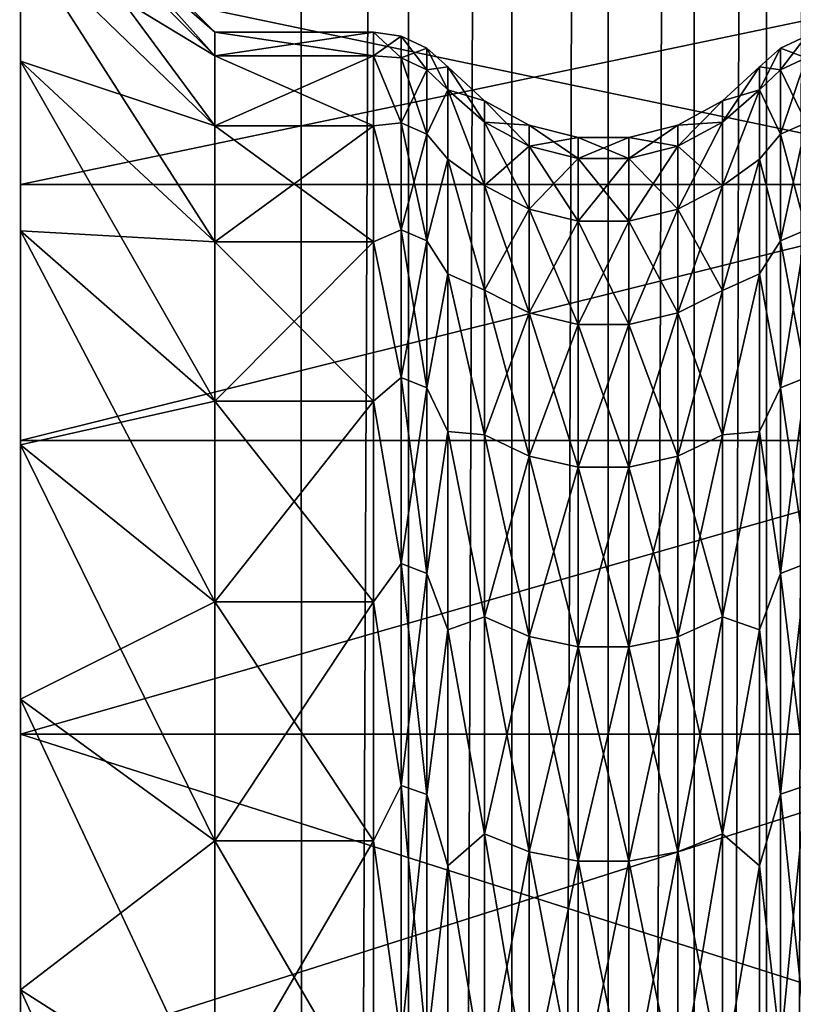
# Model space of a CAD drawing. Header units: metres. Extents: x -206 to 75, y -104 to 104.
# Tile 1029 of 1056: x 33.3 to 37.28, y 10.35 to 15.41. Entities that reach past the tile are written whole.
import ezdxf

# ---------------------------------------------------------------- set-up
doc = ezdxf.new("R2010")
doc.units = ezdxf.units.M
doc.layers.add('solid_01_1-CONSUMER_THERM_B_125288', color=7, linetype='CONTINUOUS')

msp = doc.modelspace()

# ---------------------------------------------------------------- linework, layer by layer
at = {"layer": 'solid_01_1-CONSUMER_THERM_B_125288'}
for points in [[(37.130951, 64.692245), (37.422325, 65.162979), (37.149475, -64.69191)], [(37.422325, 65.162979), (37.440983, -65.16256), (37.149475, -64.69191)], [(36.758041, 64.283073), (37.130951, 64.692245), (36.776447, -64.282845)], [(37.130951, 64.692245), (37.149475, -64.69191), (36.776447, -64.282845)], [(36.316296, 63.94939), (36.758041, 64.283073), (36.334606, -63.949284)], [(36.758041, 64.283073), (36.776447, -64.282845), (36.334606, -63.949284)], [(35.820763, 63.702557), (36.316296, 63.94939), (35.839001, -63.702595)], [(36.316296, 63.94939), (36.334606, -63.949284), (35.839001, -63.702595)], [(35.288315, 63.550983), (35.820763, 63.702557), (35.306511, -63.551174)], [(35.820763, 63.702557), (35.839001, -63.702595), (35.306511, -63.551174)], [(34.737087, 63.499825), (35.288315, 63.550983), (34.755268, -63.500172)], [(35.288315, 63.550983), (35.306511, -63.551174), (34.755268, -63.500172)], [(34.737087, 63.499825), (30.755268, -63.500744), (30.737085, 63.499252)], [(34.737087, 63.499825), (34.755268, -63.500172), (30.755268, -63.500744)], [(-37.500069, 41.072453, 108.410858), (37.499931, 41.072487, 108.410858), (-37.500031, -41.072514, 108.410858)], [(37.499931, 41.072487, 108.410858), (37.499969, -41.072479, 108.410858), (-37.500031, -41.072514, 108.410858)], [(-42.500034, -37.500031, 108.5), (42.499931, 37.500008, 108.5), (-42.500069, 37.499969, 108.5)], [(-42.500034, -37.500031, 108.5), (42.499966, -37.499992, 108.5), (42.499931, 37.500008, 108.5)], [(31.799959, -18.499998, 6), (39.999943, 18.500006, 6), (31.79994, 18.500002, 6)], [(31.799959, -18.499998, 6), (39.999958, -18.499994, 6), (39.999943, 18.500006, 6)], [(33.299942, 15.201867, 30.518782), (33.299942, 16.549774, 30.776552), (33.299942, 17.185644, 28.736015)], [(33.299942, 15.83635, 28.566027), (33.299942, 15.201867, 30.518782), (33.299942, 17.185644, 28.736015)], [(33.299942, 15.201867, 18.481218), (33.299942, 17.18564, 20.263969), (33.299942, 16.549767, 18.223431)], [(33.299942, 15.201867, 18.481218), (33.299942, 15.83635, 20.433973), (33.299942, 17.18564, 20.263969)], [(33.299942, 14.327637, 32.376629), (33.299942, 15.672602, 32.725544), (33.299942, 16.549774, 30.776552)], [(33.299942, 15.201867, 30.518782), (33.299942, 14.327637, 32.376629), (33.299942, 16.549774, 30.776552)], [(33.299942, 14.327637, 16.623371), (33.299942, 16.549767, 18.223431), (33.299942, 15.672591, 16.274437)], [(33.299942, 14.327637, 16.623371), (33.299942, 15.201867, 18.481218), (33.299942, 16.549767, 18.223431)], [(34.299942, 15.350004, 24.5), (33.299942, 16.350004, 24.5), (33.299942, 16.221083, 22.450838)], [(34.299942, 15.228965, 26.423861), (33.299942, 16.221083, 26.549162), (33.299942, 16.350004, 24.5)], [(34.299942, 15.350004, 24.5), (34.299942, 15.228965, 26.423861), (33.299942, 16.350004, 24.5)], [(34.299942, 15.228965, 22.576139), (33.299942, 16.221083, 22.450838), (33.299942, 15.83635, 20.433973)], [(34.299942, 15.228965, 22.576139), (34.299942, 15.350004, 24.5), (33.299942, 16.221083, 22.450838)], [(34.299942, 14.867758, 28.317381), (33.299942, 15.83635, 28.566027), (33.299942, 16.221083, 26.549162)], [(34.299942, 15.228965, 26.423861), (34.299942, 14.867758, 28.317381), (33.299942, 16.221083, 26.549162)], [(34.299942, 14.867758, 20.682619), (33.299942, 15.83635, 20.433973), (33.299942, 15.201867, 18.481218)], [(34.299942, 15.228965, 22.576139), (33.299942, 15.83635, 20.433973), (34.299942, 14.867758, 20.682619)], [(34.299942, 14.272078, 30.150702), (33.299942, 15.201867, 30.518782), (33.299942, 15.83635, 28.566027)], [(34.299942, 14.867758, 28.317381), (34.299942, 14.272078, 30.150702), (33.299942, 15.83635, 28.566027)], [(33.299942, 15.672602, 32.725544), (33.299942, 14.566907, 34.554607), (38.584793, 15.672578, 32.725601)], [(33.299942, 13.227445, 34.110264), (33.299942, 14.566907, 34.554607), (33.299942, 15.672602, 32.725544)], [(33.299942, 14.327637, 32.376629), (33.299942, 13.227445, 34.110264), (33.299942, 15.672602, 32.725544)], [(33.299942, 15.672591, 16.274437), (38.584793, 15.672578, 16.274401), (38.584793, 14.56682, 14.445254)], [(33.299942, 14.566893, 14.445373), (33.299942, 15.672591, 16.274437), (38.584793, 14.56682, 14.445254)], [(33.299942, 13.227445, 14.889737), (33.299942, 15.672591, 16.274437), (33.299942, 14.566893, 14.445373)], [(33.299942, 13.227445, 14.889737), (33.299942, 14.327637, 16.623371), (33.299942, 15.672591, 16.274437)], [(33.299942, 14.566907, 34.554607), (38.584793, 14.56682, 34.554745), (38.584793, 15.672578, 32.725601)], [(35.115669, 15.228965, 26.423864), (34.299942, 15.228965, 26.423861), (34.299942, 15.350004, 24.5)], [(35.115669, 15.350004, 24.5), (35.115669, 15.228965, 26.423864), (34.299942, 15.350004, 24.5)], [(34.299942, 15.228965, 22.576139), (35.115669, 15.350004, 24.5), (34.299942, 15.350004, 24.5)], [(34.299942, 15.228965, 22.576139), (35.115669, 15.228965, 22.576136), (35.115669, 15.350004, 24.5)], [(35.258575, 15.217381, 26.347725), (35.115669, 15.228965, 26.423864), (35.115669, 15.350004, 24.5)], [(35.258575, 15.329147, 24.5), (35.115669, 15.350004, 24.5), (35.115669, 15.228965, 22.576136)], [(35.258575, 15.217381, 26.347725), (35.115669, 15.350004, 24.5), (35.258575, 15.329147, 24.5)], [(35.258575, 15.217381, 22.652275), (35.258575, 15.329147, 24.5), (35.115669, 15.228965, 22.576136)], [(35.258575, 15.217381, 22.652275), (35.389683, 15.268236, 24.5), (35.258575, 15.329147, 24.5)], [(35.389683, 15.156914, 26.340382), (35.258575, 15.329147, 24.5), (35.389683, 15.268236, 24.5)], [(35.258575, 15.217381, 26.347725), (35.258575, 15.329147, 24.5), (35.389683, 15.156914, 26.340382)], [(37.210323, 15.156994, 22.659609), (37.341446, 15.217422, 22.652271), (37.341446, 15.329189, 24.5)], [(37.210323, 15.156994, 22.659609), (37.341446, 15.329189, 24.5), (37.210323, 15.268316, 24.5)], [(37.341446, 15.217422, 26.347729), (37.210323, 15.268316, 24.5), (37.341446, 15.329189, 24.5)], [(35.258575, 15.217381, 22.652275), (35.389683, 15.156914, 22.659618), (35.389683, 15.268236, 24.5)], [(35.389683, 15.268236, 24.5), (35.389683, 15.156914, 22.659618), (35.497692, 15.172585, 24.5)], [(35.497692, 15.052945, 26.401628), (35.389683, 15.268236, 24.5), (35.497692, 15.172585, 24.5)], [(35.497692, 15.052945, 26.401628), (35.389683, 15.156914, 26.340382), (35.389683, 15.268236, 24.5)], [(37.210323, 15.268316, 24.5), (37.102192, 15.172585, 24.5), (37.102192, 15.052945, 22.598372)], [(37.210323, 15.156994, 26.340391), (37.102192, 15.172585, 24.5), (37.210323, 15.268316, 24.5)], [(37.210323, 15.156994, 22.659609), (37.210323, 15.268316, 24.5), (37.102192, 15.052945, 22.598372)], [(37.210323, 15.156994, 26.340391), (37.210323, 15.268316, 24.5), (37.341446, 15.217422, 26.347729)], [(34.299942, 14.272078, 18.849298), (33.299942, 15.201867, 18.481218), (33.299942, 14.327637, 16.623371)], [(34.299942, 14.867758, 20.682619), (33.299942, 15.201867, 18.481218), (34.299942, 14.272078, 18.849298)], [(34.299942, 13.451318, 31.894907), (33.299942, 14.327637, 32.376629), (33.299942, 15.201867, 30.518782)], [(34.299942, 14.272078, 30.150702), (34.299942, 13.451318, 31.894907), (33.299942, 15.201867, 30.518782)], [(35.115669, 14.867756, 28.31739), (34.299942, 14.867758, 28.317381), (34.299942, 15.228965, 26.423861)], [(35.115669, 15.228965, 26.423864), (35.115669, 14.867756, 28.31739), (34.299942, 15.228965, 26.423861)], [(34.299942, 14.867758, 20.682619), (35.115669, 14.867756, 20.68261), (35.115669, 15.228965, 22.576136)], [(34.299942, 15.228965, 22.576139), (34.299942, 14.867758, 20.682619), (35.115669, 15.228965, 22.576136)], [(35.258575, 14.88371, 28.168505), (35.115669, 14.867756, 28.31739), (35.115669, 15.228965, 26.423864)], [(35.258575, 14.88371, 28.168505), (35.115669, 15.228965, 26.423864), (35.258575, 15.217381, 26.347725)], [(35.258575, 14.88371, 20.831495), (35.115669, 15.228965, 22.576136), (35.115669, 14.867756, 20.68261)], [(35.258575, 15.217381, 22.652275), (35.115669, 15.228965, 22.576136), (35.258575, 14.88371, 20.831495)], [(35.258575, 15.217381, 22.652275), (35.258575, 14.88371, 20.831495), (35.389683, 15.156914, 22.659618)], [(35.258575, 15.217381, 26.347725), (35.389683, 15.156914, 26.340382), (35.389683, 14.82457, 28.153927)], [(35.258575, 14.88371, 28.168505), (35.258575, 15.217381, 26.347725), (35.389683, 14.82457, 28.153927)], [(37.210323, 14.824647, 20.846054), (37.341446, 14.883751, 20.831486), (37.341446, 15.217422, 22.652271)], [(37.210323, 15.156994, 22.659609), (37.210323, 14.824647, 20.846054), (37.341446, 15.217422, 22.652271)], [(37.210323, 15.156994, 26.340391), (37.341446, 15.217422, 26.347729), (37.341446, 14.883751, 28.168514)], [(35.258575, 14.88371, 20.831495), (35.389683, 14.82457, 20.846073), (35.389683, 15.156914, 22.659618)], [(35.389683, 15.156914, 22.659618), (35.497692, 15.052945, 22.598372), (35.497692, 15.172585, 24.5)], [(35.389683, 15.156914, 22.659618), (35.389683, 14.82457, 20.846073), (35.497692, 15.052945, 22.598372)], [(35.497692, 15.052945, 26.401628), (35.389683, 14.82457, 28.153927), (35.389683, 15.156914, 26.340382)], [(35.687843, 14.996873, 24.5), (35.497692, 15.172585, 24.5), (35.497692, 15.052945, 22.598372)], [(35.687843, 14.887529, 26.307673), (35.497692, 15.052945, 26.401628), (35.497692, 15.172585, 24.5)], [(35.687843, 14.887529, 26.307673), (35.497692, 15.172585, 24.5), (35.687843, 14.996873, 24.5)], [(37.102192, 15.052945, 26.401628), (36.910984, 14.996114, 24.5), (37.102192, 15.172585, 24.5)], [(36.910984, 14.886775, 22.692419), (37.102192, 15.172585, 24.5), (36.910984, 14.996114, 24.5)], [(36.910984, 14.886775, 22.692419), (37.102192, 15.052945, 22.598372), (37.102192, 15.172585, 24.5)], [(37.210323, 15.156994, 26.340391), (37.102192, 15.052945, 26.401628), (37.102192, 15.172585, 24.5)], [(37.210323, 14.824647, 28.153946), (37.102192, 15.052945, 26.401628), (37.210323, 15.156994, 26.340391)], [(37.210323, 15.156994, 22.659609), (37.102192, 15.052945, 22.598372), (37.210323, 14.824647, 20.846054)], [(37.210323, 14.824647, 28.153946), (37.210323, 15.156994, 26.340391), (37.341446, 14.883751, 28.168514)], [(35.389683, 14.82457, 20.846073), (35.497696, 14.69591, 20.726732), (35.497692, 15.052945, 22.598372)], [(35.497692, 15.052945, 26.401628), (35.497696, 14.69591, 28.273268), (35.389683, 14.82457, 28.153927)], [(35.687843, 14.561091, 20.911015), (35.497692, 15.052945, 22.598372), (35.497696, 14.69591, 20.726732)], [(35.687843, 14.887529, 22.692327), (35.687843, 14.996873, 24.5), (35.497692, 15.052945, 22.598372)], [(35.687843, 14.887529, 22.692327), (35.497692, 15.052945, 22.598372), (35.687843, 14.561091, 20.911015)], [(35.687843, 14.561091, 28.088985), (35.497696, 14.69591, 28.273268), (35.497692, 15.052945, 26.401628)], [(35.687843, 14.561091, 28.088985), (35.497692, 15.052945, 26.401628), (35.687843, 14.887529, 26.307673)], [(37.102192, 15.052945, 26.401628), (36.910984, 14.886775, 26.307581), (36.910984, 14.996114, 24.5)], [(37.102192, 15.052945, 26.401628), (36.910984, 14.560354, 28.088804), (36.910984, 14.886775, 26.307581)], [(37.102192, 15.052945, 26.401628), (37.102192, 14.695911, 28.273268), (36.910984, 14.560354, 28.088804)], [(36.910984, 14.560354, 20.911196), (37.102192, 14.695911, 20.726732), (37.102192, 15.052945, 22.598372)], [(36.910984, 14.886775, 22.692419), (36.910984, 14.560354, 20.911196), (37.102192, 15.052945, 22.598372)], [(37.210323, 14.824647, 28.153946), (37.102192, 14.695911, 28.273268), (37.102192, 15.052945, 26.401628)], [(37.210323, 14.824647, 20.846054), (37.102192, 15.052945, 22.598372), (37.102192, 14.695911, 20.726732)], [(35.687843, 14.996873, 24.5), (35.916664, 14.872458, 24.5), (35.916664, 14.764022, 26.292677)], [(35.687843, 14.887529, 22.692327), (35.916664, 14.872458, 24.5), (35.687843, 14.996873, 24.5)], [(35.687843, 14.887529, 26.307673), (35.687843, 14.996873, 24.5), (35.916664, 14.764022, 26.292677)], [(36.682007, 14.871984, 24.5), (36.910984, 14.996114, 24.5), (36.910984, 14.886775, 26.307581)], [(36.682007, 14.76355, 22.70738), (36.910984, 14.996114, 24.5), (36.682007, 14.871984, 24.5)], [(36.682007, 14.76355, 22.70738), (36.910984, 14.886775, 22.692419), (36.910984, 14.996114, 24.5)], [(35.115669, 14.272074, 30.150711), (34.299942, 14.272078, 30.150702), (34.299942, 14.867758, 28.317381)], [(35.115669, 14.867756, 28.31739), (35.115669, 14.272074, 30.150711), (34.299942, 14.867758, 28.317381)], [(34.299942, 14.867758, 20.682619), (34.299942, 14.272078, 18.849298), (35.115669, 14.867756, 20.68261)], [(34.299942, 14.272078, 18.849298), (35.115669, 14.272074, 18.849289), (35.115669, 14.867756, 20.68261)], [(35.258575, 14.333002, 29.935789), (35.115669, 14.867756, 28.31739), (35.258575, 14.88371, 28.168505)], [(35.258575, 14.88371, 20.831495), (35.115669, 14.867756, 20.68261), (35.258575, 14.333002, 19.064211)], [(35.258575, 14.333002, 29.935789), (35.115669, 14.272074, 30.150711), (35.115669, 14.867756, 28.31739)], [(35.258575, 14.333002, 19.064211), (35.115669, 14.867756, 20.68261), (35.115669, 14.272074, 18.849289)], [(35.258575, 14.88371, 20.831495), (35.258575, 14.333002, 19.064211), (35.389683, 14.82457, 20.846073)], [(35.258575, 14.88371, 28.168505), (35.389683, 14.82457, 28.153927), (35.389683, 14.27605, 29.91419)], [(35.258575, 14.333002, 29.935789), (35.258575, 14.88371, 28.168505), (35.389683, 14.27605, 29.91419)], [(35.687843, 14.887529, 22.692327), (35.916664, 14.764022, 22.707323), (35.916664, 14.872458, 24.5)], [(35.687843, 14.887529, 26.307673), (35.916664, 14.764022, 26.292677), (35.916664, 14.440292, 28.059212)], [(35.687843, 14.561091, 28.088985), (35.687843, 14.887529, 26.307673), (35.916664, 14.440292, 28.059212)], [(35.687843, 14.887529, 22.692327), (35.687843, 14.561091, 20.911015), (35.916664, 14.764022, 22.707323)], [(35.916664, 14.872458, 24.5), (36.169067, 14.808193, 24.5), (36.169067, 14.700225, 26.284929)], [(35.916664, 14.764022, 22.707323), (36.169067, 14.808193, 24.5), (35.916664, 14.872458, 24.5)], [(35.916664, 14.764022, 26.292677), (35.916664, 14.872458, 24.5), (36.169067, 14.700225, 26.284929)], [(36.429523, 14.808031, 24.5), (36.682007, 14.871984, 24.5), (36.682007, 14.76355, 26.29262)], [(36.429523, 14.700065, 22.71509), (36.682007, 14.871984, 24.5), (36.429523, 14.808031, 24.5)], [(36.429523, 14.700065, 22.71509), (36.682007, 14.76355, 22.70738), (36.682007, 14.871984, 24.5)], [(36.682007, 14.76355, 26.29262), (36.910984, 14.886775, 26.307581), (36.910984, 14.560354, 28.088804)], [(36.682007, 14.76355, 26.29262), (36.682007, 14.871984, 24.5), (36.910984, 14.886775, 26.307581)], [(36.682007, 14.439831, 20.940903), (36.910984, 14.560354, 20.911196), (36.910984, 14.886775, 22.692419)], [(36.682007, 14.76355, 22.70738), (36.682007, 14.439831, 20.940903), (36.910984, 14.886775, 22.692419)], [(37.210323, 14.276124, 19.085783), (37.341446, 14.333041, 19.064196), (37.341446, 14.883751, 20.831486)], [(37.210323, 14.824647, 20.846054), (37.210323, 14.276124, 19.085783), (37.341446, 14.883751, 20.831486)], [(37.210323, 14.824647, 28.153946), (37.341446, 14.883751, 28.168514), (37.341446, 14.333041, 29.935804)], [(35.258575, 14.333002, 19.064211), (35.389683, 14.27605, 19.08581), (35.389683, 14.82457, 20.846073)], [(35.389683, 14.82457, 20.846073), (35.389683, 14.27605, 19.08581), (35.497696, 14.69591, 20.726732)], [(35.497696, 14.69591, 28.273268), (35.389683, 14.27605, 29.91419), (35.389683, 14.82457, 28.153927)], [(35.916664, 14.764022, 22.707323), (36.169067, 14.700225, 22.715071), (36.169067, 14.808193, 24.5)], [(36.169067, 14.808193, 24.5), (36.429523, 14.808031, 24.5), (36.429523, 14.700065, 26.28491)], [(36.169067, 14.700225, 22.715071), (36.429523, 14.808031, 24.5), (36.169067, 14.808193, 24.5)], [(36.169067, 14.700225, 26.284929), (36.169067, 14.808193, 24.5), (36.429523, 14.700065, 26.28491)], [(36.169067, 14.700225, 22.715071), (36.429523, 14.700065, 22.71509), (36.429523, 14.808031, 24.5)], [(36.429523, 14.700065, 26.28491), (36.429523, 14.808031, 24.5), (36.682007, 14.76355, 26.29262)], [(37.210323, 14.276124, 29.914217), (37.102192, 14.695911, 28.273268), (37.210323, 14.824647, 28.153946)], [(37.210323, 14.824647, 20.846054), (37.102192, 14.695911, 20.726732), (37.210323, 14.276124, 19.085783)], [(37.210323, 14.276124, 29.914217), (37.210323, 14.824647, 28.153946), (37.341446, 14.333041, 29.935804)], [(35.687843, 14.561091, 20.911015), (35.916664, 14.440292, 20.940788), (35.916664, 14.764022, 22.707323)], [(35.916664, 14.764022, 26.292677), (36.169067, 14.700225, 26.284929), (36.169067, 14.377894, 28.043831)], [(35.916664, 14.440292, 28.059212), (35.916664, 14.764022, 26.292677), (36.169067, 14.377894, 28.043831)], [(35.916664, 14.764022, 22.707323), (35.916664, 14.440292, 20.940788), (36.169067, 14.700225, 22.715071)], [(36.429523, 14.700065, 26.28491), (36.682007, 14.76355, 26.29262), (36.682007, 14.439831, 28.059097)], [(36.429523, 14.377737, 20.956207), (36.682007, 14.439831, 20.940903), (36.682007, 14.76355, 22.70738)], [(36.429523, 14.700065, 22.71509), (36.429523, 14.377737, 20.956207), (36.682007, 14.76355, 22.70738)], [(36.682007, 14.439831, 28.059097), (36.682007, 14.76355, 26.29262), (36.910984, 14.560354, 28.088804)], [(35.389683, 14.27605, 19.08581), (35.497696, 14.107113, 18.9146), (35.497696, 14.69591, 20.726732)], [(35.497696, 14.69591, 28.273268), (35.497696, 14.107113, 30.0854), (35.389683, 14.27605, 29.91419)], [(35.687843, 14.02232, 19.182037), (35.497696, 14.69591, 20.726732), (35.497696, 14.107113, 18.9146)], [(35.687843, 14.561091, 20.911015), (35.497696, 14.69591, 20.726732), (35.687843, 14.02232, 19.182037)], [(35.687843, 14.02232, 29.817963), (35.497696, 14.107113, 30.0854), (35.497696, 14.69591, 28.273268)], [(35.687843, 14.02232, 29.817963), (35.497696, 14.69591, 28.273268), (35.687843, 14.561091, 28.088985)], [(35.916664, 14.440292, 20.940788), (36.169067, 14.377894, 20.956169), (36.169067, 14.700225, 22.715071)], [(36.169067, 14.700225, 26.284929), (36.429523, 14.700065, 26.28491), (36.429523, 14.377737, 28.043793)], [(36.169067, 14.377894, 28.043831), (36.169067, 14.700225, 26.284929), (36.429523, 14.377737, 28.043793)], [(36.169067, 14.700225, 22.715071), (36.169067, 14.377894, 20.956169), (36.429523, 14.700065, 22.71509)], [(36.169067, 14.377894, 20.956169), (36.429523, 14.377737, 20.956207), (36.429523, 14.700065, 22.71509)], [(36.429523, 14.377737, 28.043793), (36.429523, 14.700065, 26.28491), (36.682007, 14.439831, 28.059097)], [(37.102192, 14.695911, 28.273268), (36.910984, 14.02161, 29.817694), (36.910984, 14.560354, 28.088804)], [(37.102192, 14.695911, 28.273268), (37.102192, 14.107114, 30.0854), (36.910984, 14.02161, 29.817694)], [(36.910984, 14.02161, 19.182306), (37.102192, 14.107114, 18.9146), (37.102192, 14.695911, 20.726732)], [(36.910984, 14.560354, 20.911196), (36.910984, 14.02161, 19.182306), (37.102192, 14.695911, 20.726732)], [(37.210323, 14.276124, 29.914217), (37.102192, 14.107114, 30.0854), (37.102192, 14.695911, 28.273268)], [(37.210323, 14.276124, 19.085783), (37.102192, 14.695911, 20.726732), (37.102192, 14.107114, 18.9146)], [(33.299942, 14.566907, 34.554607), (33.299942, 13.248776, 36.23711), (38.584793, 14.56682, 34.554745)], [(33.299946, 11.918641, 35.692337), (33.299942, 13.248776, 36.23711), (33.299942, 14.566907, 34.554607)], [(33.299942, 13.227445, 34.110264), (33.299946, 11.918641, 35.692337), (33.299942, 14.566907, 34.554607)], [(33.299942, 13.248759, 12.76287), (33.299942, 14.566893, 14.445373), (38.584793, 14.56682, 14.445254)], [(33.299946, 11.918641, 13.307663), (33.299942, 14.566893, 14.445373), (33.299942, 13.248759, 12.76287)], [(33.299946, 11.918641, 13.307663), (33.299942, 13.227445, 14.889737), (33.299942, 14.566893, 14.445373)], [(33.299942, 13.248776, 36.23711), (38.584793, 13.248646, 36.23727), (38.584793, 14.56682, 34.554745)], [(33.299942, 13.248759, 12.76287), (38.584793, 14.56682, 14.445254), (38.584793, 13.248646, 12.762729)], [(35.687843, 14.561091, 28.088985), (35.916664, 14.440292, 28.059212), (35.916664, 13.905991, 29.773846)], [(35.687843, 14.02232, 29.817963), (35.687843, 14.561091, 28.088985), (35.916664, 13.905991, 29.773846)], [(35.687843, 14.561091, 20.911015), (35.687843, 14.02232, 19.182037), (35.916664, 14.440292, 20.940788)], [(36.682007, 14.439831, 28.059097), (36.910984, 14.560354, 28.088804), (36.910984, 14.02161, 29.817694)], [(36.682007, 13.905546, 19.226324), (36.910984, 14.02161, 19.182306), (36.910984, 14.560354, 20.911196)], [(36.682007, 14.439831, 20.940903), (36.682007, 13.905546, 19.226324), (36.910984, 14.560354, 20.911196)], [(35.687843, 14.02232, 19.182037), (35.916664, 13.905991, 19.226154), (35.916664, 14.440292, 20.940788)], [(35.916664, 14.440292, 28.059212), (36.169067, 14.377894, 28.043831), (36.169067, 13.845901, 29.751057)], [(35.916664, 13.905991, 29.773846), (35.916664, 14.440292, 28.059212), (36.169067, 13.845901, 29.751057)], [(35.916664, 14.440292, 20.940788), (35.916664, 13.905991, 19.226154), (36.169067, 14.377894, 20.956169)], [(36.429523, 14.377737, 28.043793), (36.682007, 14.439831, 28.059097), (36.682007, 13.905546, 29.773676)], [(36.429523, 13.84575, 19.249001), (36.682007, 13.905546, 19.226324), (36.682007, 14.439831, 20.940903)], [(36.429523, 14.377737, 20.956207), (36.429523, 13.84575, 19.249001), (36.682007, 14.439831, 20.940903)], [(36.682007, 13.905546, 29.773676), (36.682007, 14.439831, 28.059097), (36.910984, 14.02161, 29.817694)], [(35.916664, 13.905991, 19.226154), (36.169067, 13.845901, 19.248943), (36.169067, 14.377894, 20.956169)], [(36.169067, 14.377894, 28.043831), (36.429523, 14.377737, 28.043793), (36.429523, 13.84575, 29.750999)], [(36.169067, 13.845901, 29.751057), (36.169067, 14.377894, 28.043831), (36.429523, 13.84575, 29.750999)], [(36.169067, 14.377894, 20.956169), (36.169067, 13.845901, 19.248943), (36.429523, 14.377737, 20.956207)], [(36.169067, 13.845901, 19.248943), (36.429523, 13.84575, 19.249001), (36.429523, 14.377737, 20.956207)], [(36.429523, 13.84575, 29.750999), (36.429523, 14.377737, 28.043793), (36.682007, 13.905546, 29.773676)], [(34.299942, 13.451318, 17.105093), (33.299942, 14.327637, 16.623371), (33.299942, 13.227445, 14.889737)], [(34.299942, 14.272078, 18.849298), (33.299942, 14.327637, 16.623371), (34.299942, 13.451318, 17.105093)], [(34.299942, 12.418423, 33.522491), (33.299942, 13.227445, 34.110264), (33.299942, 14.327637, 32.376629)], [(34.299942, 13.451318, 31.894907), (34.299942, 12.418423, 33.522491), (33.299942, 14.327637, 32.376629)], [(35.258579, 13.573286, 31.623808), (35.115669, 14.272074, 30.150711), (35.258575, 14.333002, 29.935789)], [(35.258575, 14.333002, 19.064211), (35.115669, 14.272074, 18.849289), (35.258579, 13.573286, 17.376192)], [(35.258575, 14.333002, 19.064211), (35.258579, 13.573286, 17.376192), (35.389683, 14.27605, 19.08581)], [(35.258575, 14.333002, 29.935789), (35.389683, 14.27605, 29.91419), (35.389683, 13.519352, 31.595501)], [(35.258579, 13.573286, 31.623808), (35.258575, 14.333002, 29.935789), (35.389683, 13.519352, 31.595501)], [(37.210323, 14.276124, 19.085783), (37.210327, 13.519423, 17.404463), (37.341446, 14.333041, 19.064196)], [(37.210323, 14.276124, 29.914217), (37.341446, 14.333041, 29.935804), (37.34145, 13.573324, 31.623827)], [(37.210327, 13.519423, 17.404463), (37.34145, 13.573324, 17.376173), (37.341446, 14.333041, 19.064196)], [(35.115673, 13.451312, 31.894918), (34.299942, 13.451318, 31.894907), (34.299942, 14.272078, 30.150702)], [(35.115669, 14.272074, 30.150711), (35.115673, 13.451312, 31.894918), (34.299942, 14.272078, 30.150702)], [(34.299942, 14.272078, 18.849298), (34.299942, 13.451318, 17.105093), (35.115669, 14.272074, 18.849289)], [(34.299942, 13.451318, 17.105093), (35.115673, 13.451312, 17.105082), (35.115669, 14.272074, 18.849289)], [(35.258579, 13.573286, 31.623808), (35.115673, 13.451312, 31.894918), (35.115669, 14.272074, 30.150711)], [(35.258579, 13.573286, 17.376192), (35.115669, 14.272074, 18.849289), (35.115673, 13.451312, 17.105082)], [(35.258579, 13.573286, 17.376192), (35.389683, 13.519352, 17.404499), (35.389683, 14.27605, 19.08581)], [(35.389683, 14.27605, 19.08581), (35.389683, 13.519352, 17.404499), (35.497696, 14.107113, 18.9146)], [(35.497696, 14.107113, 30.0854), (35.389683, 13.519352, 31.595501), (35.389683, 14.27605, 29.91419)], [(37.210327, 13.519423, 31.595537), (37.102192, 14.107114, 30.0854), (37.210323, 14.276124, 29.914217)], [(37.210323, 14.276124, 19.085783), (37.102192, 14.107114, 18.9146), (37.210327, 13.519423, 17.404463)], [(37.210327, 13.519423, 31.595537), (37.210323, 14.276124, 29.914217), (37.34145, 13.573324, 31.623827)], [(35.389683, 13.519352, 17.404499), (35.497696, 13.295838, 17.190554), (35.497696, 14.107113, 18.9146)], [(35.497696, 14.107113, 30.0854), (35.497696, 13.295838, 31.809446), (35.389683, 13.519352, 31.595501)], [(35.687843, 13.279072, 17.530607), (35.497696, 14.107113, 18.9146), (35.497696, 13.295838, 17.190554)], [(35.687843, 14.02232, 19.182037), (35.497696, 14.107113, 18.9146), (35.687843, 13.279072, 17.530607)], [(35.687843, 13.279072, 31.469393), (35.497696, 13.295838, 31.809446), (35.497696, 14.107113, 30.0854)], [(35.687843, 13.279072, 31.469393), (35.497696, 14.107113, 30.0854), (35.687843, 14.02232, 29.817963)], [(37.102192, 14.107114, 30.0854), (36.910984, 13.2784, 31.46904), (36.910984, 14.02161, 29.817694)], [(37.102192, 14.107114, 30.0854), (37.102192, 13.295839, 31.809446), (36.910984, 13.2784, 31.46904)], [(36.910984, 13.2784, 17.53096), (37.102192, 13.295839, 17.190554), (37.102192, 14.107114, 18.9146)], [(36.910984, 14.02161, 19.182306), (36.910984, 13.2784, 17.53096), (37.102192, 14.107114, 18.9146)], [(37.210327, 13.519423, 31.595537), (37.102192, 13.295839, 31.809446), (37.102192, 14.107114, 30.0854)], [(37.210327, 13.519423, 17.404463), (37.102192, 14.107114, 18.9146), (37.102192, 13.295839, 17.190554)], [(35.687843, 14.02232, 29.817963), (35.916664, 13.905991, 29.773846), (35.916664, 13.168908, 31.411573)], [(35.687843, 13.279072, 31.469393), (35.687843, 14.02232, 29.817963), (35.916664, 13.168908, 31.411573)], [(35.687843, 14.02232, 19.182037), (35.687843, 13.279072, 17.530607), (35.916664, 13.905991, 19.226154)], [(36.682007, 13.905546, 29.773676), (36.910984, 14.02161, 29.817694), (36.910984, 13.2784, 31.46904)], [(36.682007, 13.168488, 17.588648), (36.910984, 13.2784, 17.53096), (36.910984, 14.02161, 19.182306)], [(36.682007, 13.905546, 19.226324), (36.682007, 13.168488, 17.588648), (36.910984, 14.02161, 19.182306)], [(35.687843, 13.279072, 17.530607), (35.916664, 13.168908, 17.588427), (35.916664, 13.905991, 19.226154)], [(35.916664, 13.905991, 29.773846), (36.169067, 13.845901, 29.751057), (36.169067, 13.112004, 31.381708)], [(35.916664, 13.168908, 31.411573), (35.916664, 13.905991, 29.773846), (36.169067, 13.112004, 31.381708)], [(35.916664, 13.905991, 19.226154), (35.916664, 13.168908, 17.588427), (36.169067, 13.845901, 19.248943)], [(36.429523, 13.84575, 29.750999), (36.682007, 13.905546, 29.773676), (36.682007, 13.168488, 31.411352)], [(36.429523, 13.111861, 17.618366), (36.682007, 13.168488, 17.588648), (36.682007, 13.905546, 19.226324)], [(36.429523, 13.84575, 19.249001), (36.429523, 13.111861, 17.618366), (36.682007, 13.905546, 19.226324)], [(36.682007, 13.168488, 31.411352), (36.682007, 13.905546, 29.773676), (36.910984, 13.2784, 31.46904)], [(35.916664, 13.168908, 17.588427), (36.169067, 13.112004, 17.618292), (36.169067, 13.845901, 19.248943)], [(36.169067, 13.845901, 29.751057), (36.429523, 13.84575, 29.750999), (36.429523, 13.111861, 31.381634)], [(36.169067, 13.112004, 31.381708), (36.169067, 13.845901, 29.751057), (36.429523, 13.111861, 31.381634)], [(36.169067, 13.845901, 19.248943), (36.169067, 13.112004, 17.618292), (36.429523, 13.84575, 19.249001)], [(36.169067, 13.112004, 17.618292), (36.429523, 13.111861, 17.618366), (36.429523, 13.84575, 19.249001)], [(36.429523, 13.111861, 31.381634), (36.429523, 13.84575, 29.750999), (36.682007, 13.168488, 31.411352)], [(35.258579, 12.615642, 33.207947), (35.115673, 13.451312, 31.894918), (35.258579, 13.573286, 31.623808)], [(35.258579, 13.573286, 17.376192), (35.115673, 13.451312, 17.105082), (35.258579, 12.615642, 15.792054)], [(35.258579, 13.573286, 17.376192), (35.258579, 12.615642, 15.792054), (35.389683, 13.519352, 17.404499)], [(35.258579, 13.573286, 31.623808), (35.389683, 13.519352, 31.595501), (35.389683, 12.565513, 33.173344)], [(35.258579, 12.615642, 33.207947), (35.258579, 13.573286, 31.623808), (35.389683, 12.565513, 33.173344)], [(37.210327, 12.565579, 15.826611), (37.34145, 12.615677, 15.792031), (37.34145, 13.573324, 17.376173)], [(37.210327, 13.519423, 17.404463), (37.210327, 12.565579, 15.826611), (37.34145, 13.573324, 17.376173)], [(37.210327, 13.519423, 31.595537), (37.34145, 13.573324, 31.623827), (37.34145, 12.615677, 33.20797)], [(35.258579, 12.615642, 15.792054), (35.389683, 12.565513, 15.826655), (35.389683, 13.519352, 17.404499)], [(35.389683, 13.519352, 17.404499), (35.389683, 12.565513, 15.826655), (35.497696, 13.295838, 17.190554)], [(35.497696, 13.295838, 31.809446), (35.389683, 12.565513, 33.173344), (35.389683, 13.519352, 31.595501)], [(37.210327, 12.565579, 33.173389), (37.102192, 13.295839, 31.809446), (37.210327, 13.519423, 31.595537)], [(37.210327, 13.519423, 17.404463), (37.102192, 13.295839, 17.190554), (37.210327, 12.565579, 15.826611)], [(37.210327, 12.565579, 33.173389), (37.210327, 13.519423, 31.595537), (37.34145, 12.615677, 33.20797)], [(34.299942, 13.451318, 17.105093), (33.299942, 13.227445, 14.889737), (34.299942, 12.418423, 15.477508)], [(35.115673, 12.418415, 33.522503), (34.299942, 12.418423, 33.522491), (34.299942, 13.451318, 31.894907)], [(35.115673, 13.451312, 31.894918), (35.115673, 12.418415, 33.522503), (34.299942, 13.451318, 31.894907)], [(34.299942, 13.451318, 17.105093), (34.299942, 12.418423, 15.477508), (35.115673, 13.451312, 17.105082)], [(34.299942, 12.418423, 15.477508), (35.115673, 12.418415, 15.477496), (35.115673, 13.451312, 17.105082)], [(35.258579, 12.615642, 33.207947), (35.115673, 12.418415, 33.522503), (35.115673, 13.451312, 31.894918)], [(35.258579, 12.615642, 15.792054), (35.115673, 13.451312, 17.105082), (35.115673, 12.418415, 15.477496)], [(35.389683, 12.565513, 15.826655), (35.497696, 12.27488, 15.58178), (35.497696, 13.295838, 17.190554)], [(35.497696, 13.295838, 31.809446), (35.497696, 12.27488, 33.418221), (35.389683, 12.565513, 33.173344)], [(35.687843, 12.342185, 15.980807), (35.497696, 13.295838, 17.190554), (35.497696, 12.27488, 15.58178)], [(35.687843, 13.279072, 17.530607), (35.497696, 13.295838, 17.190554), (35.687843, 12.342185, 15.980807)], [(35.687843, 12.342185, 33.019192), (35.497696, 12.27488, 33.418221), (35.497696, 13.295838, 31.809446)], [(35.687843, 12.342185, 33.019192), (35.497696, 13.295838, 31.809446), (35.687843, 13.279072, 31.469393)], [(35.687843, 13.279072, 31.469393), (35.916664, 13.168908, 31.411573), (35.916664, 12.239794, 32.948517)], [(35.687843, 12.342185, 33.019192), (35.687843, 13.279072, 31.469393), (35.916664, 12.239794, 32.948517)], [(35.687843, 13.279072, 17.530607), (35.687843, 12.342185, 15.980807), (35.916664, 13.168908, 17.588427)], [(36.682007, 13.168488, 31.411352), (36.910984, 13.2784, 31.46904), (36.910984, 12.34156, 33.018761)], [(36.682007, 13.168488, 17.588648), (36.682011, 12.239404, 16.051754), (36.910984, 13.2784, 17.53096)], [(36.682011, 12.239404, 16.051754), (36.910984, 12.34156, 15.981239), (36.910984, 13.2784, 17.53096)], [(37.102192, 13.295839, 31.809446), (36.910984, 12.34156, 33.018761), (36.910984, 13.2784, 31.46904)], [(37.102192, 13.295839, 31.809446), (37.102192, 12.27488, 33.418221), (36.910984, 12.34156, 33.018761)], [(36.910984, 12.34156, 15.981239), (37.102192, 12.27488, 15.58178), (37.102192, 13.295839, 17.190554)], [(36.910984, 13.2784, 17.53096), (36.910984, 12.34156, 15.981239), (37.102192, 13.295839, 17.190554)], [(37.210327, 12.565579, 33.173389), (37.102192, 12.27488, 33.418221), (37.102192, 13.295839, 31.809446)], [(37.210327, 12.565579, 15.826611), (37.102192, 13.295839, 17.190554), (37.102192, 12.27488, 15.58178)], [(33.299942, 13.248776, 36.23711), (33.299946, 11.737391, 37.748531), (38.584793, 13.248646, 36.23727)], [(33.299946, 10.421869, 37.0979), (33.299946, 11.737391, 37.748531), (33.299942, 13.248776, 36.23711)], [(33.299946, 11.918641, 35.692337), (33.299946, 10.421869, 37.0979), (33.299942, 13.248776, 36.23711)], [(33.299946, 11.737371, 11.251452), (33.299942, 13.248759, 12.76287), (38.584793, 13.248646, 12.762729)], [(33.299946, 10.421869, 11.902101), (33.299942, 13.248759, 12.76287), (33.299946, 11.737371, 11.251452)], [(33.299946, 10.421869, 11.902101), (33.299946, 11.918641, 13.307663), (33.299942, 13.248759, 12.76287)], [(34.299942, 12.418423, 15.477508), (33.299942, 13.227445, 14.889737), (33.299946, 11.918641, 13.307663)], [(34.299946, 11.189681, 35.00779), (33.299946, 11.918641, 35.692337), (33.299942, 13.227445, 34.110264)], [(34.299942, 12.418423, 33.522491), (34.299946, 11.189681, 35.00779), (33.299942, 13.227445, 34.110264)], [(33.299946, 11.737391, 37.748531), (38.584793, 11.737277, 37.748642), (38.584793, 13.248646, 36.23727)], [(33.299946, 11.737371, 11.251452), (38.584793, 13.248646, 12.762729), (38.584793, 11.737277, 11.25136)], [(35.687843, 12.342185, 15.980807), (35.916664, 12.239794, 16.051483), (35.916664, 13.168908, 17.588427)], [(35.916664, 13.168908, 31.411573), (36.169067, 13.112004, 31.381708), (36.169067, 12.186905, 32.91201)], [(35.916664, 12.239794, 32.948517), (35.916664, 13.168908, 31.411573), (36.169067, 12.186905, 32.91201)], [(35.916664, 13.168908, 17.588427), (35.916664, 12.239794, 16.051483), (36.169067, 13.112004, 17.618292)], [(36.429523, 13.111861, 31.381634), (36.682007, 13.168488, 31.411352), (36.682011, 12.239404, 32.948246)], [(36.429523, 12.186771, 16.088081), (36.682011, 12.239404, 16.051754), (36.682007, 13.168488, 17.588648)], [(36.429523, 13.111861, 17.618366), (36.429523, 12.186771, 16.088081), (36.682007, 13.168488, 17.588648)], [(36.682011, 12.239404, 32.948246), (36.682007, 13.168488, 31.411352), (36.910984, 12.34156, 33.018761)], [(35.916664, 12.239794, 16.051483), (36.169067, 12.186905, 16.08799), (36.169067, 13.112004, 17.618292)], [(36.169067, 13.112004, 31.381708), (36.429523, 13.111861, 31.381634), (36.429523, 12.186771, 32.911919)], [(36.169067, 12.186905, 32.91201), (36.169067, 13.112004, 31.381708), (36.429523, 12.186771, 32.911919)], [(36.169067, 13.112004, 17.618292), (36.169067, 12.186905, 16.08799), (36.429523, 13.111861, 17.618366)], [(36.169067, 12.186905, 16.08799), (36.429523, 12.186771, 16.088081), (36.429523, 13.111861, 17.618366)], [(36.429523, 12.186771, 32.911919), (36.429523, 13.111861, 31.381634), (36.682011, 12.239404, 32.948246)], [(35.258579, 11.474032, 34.6651), (35.115673, 12.418415, 33.522503), (35.258579, 12.615642, 33.207947)], [(35.258579, 12.615642, 15.792054), (35.115673, 12.418415, 15.477496), (35.258579, 11.474032, 14.334898)], [(35.258579, 12.615642, 15.792054), (35.258579, 11.474032, 14.334898), (35.389683, 12.565513, 15.826655)], [(35.258579, 12.615642, 33.207947), (35.389683, 12.565513, 33.173344), (35.389683, 11.42844, 34.62471)], [(35.258579, 11.474032, 34.6651), (35.258579, 12.615642, 33.207947), (35.389683, 11.42844, 34.62471)], [(37.210327, 11.4285, 14.375237), (37.34145, 11.474065, 14.33487), (37.34145, 12.615677, 15.792031)], [(37.210327, 12.565579, 15.826611), (37.210327, 11.4285, 14.375237), (37.34145, 12.615677, 15.792031)], [(37.210327, 12.565579, 33.173389), (37.34145, 12.615677, 33.20797), (37.34145, 11.474065, 34.665131)], [(35.258579, 11.474032, 14.334898), (35.389683, 11.42844, 14.37529), (35.389683, 12.565513, 15.826655)], [(35.389683, 12.565513, 15.826655), (35.389683, 11.42844, 14.37529), (35.497696, 12.27488, 15.58178)], [(35.497696, 12.27488, 33.418221), (35.389683, 11.42844, 34.62471), (35.389683, 12.565513, 33.173344)], [(37.210327, 11.4285, 34.624763), (37.102192, 12.27488, 33.418221), (37.210327, 12.565579, 33.173389)], [(37.210327, 12.565579, 15.826611), (37.102192, 12.27488, 15.58178), (37.210327, 11.4285, 14.375237)], [(37.210327, 11.4285, 34.624763), (37.210327, 12.565579, 33.173389), (37.34145, 11.474065, 34.665131)], [(34.299942, 12.418423, 15.477508), (33.299946, 11.918641, 13.307663), (34.299946, 11.189681, 13.992211)], [(35.115673, 11.189672, 35.007797), (34.299946, 11.189681, 35.00779), (34.299942, 12.418423, 33.522491)], [(35.115673, 12.418415, 33.522503), (35.115673, 11.189672, 35.007797), (34.299942, 12.418423, 33.522491)], [(34.299942, 12.418423, 15.477508), (34.299946, 11.189681, 13.992211), (35.115673, 12.418415, 15.477496)], [(34.299946, 11.189681, 13.992211), (35.115673, 11.189672, 13.992202), (35.115673, 12.418415, 15.477496)], [(35.258579, 11.474032, 34.6651), (35.115673, 11.189672, 35.007797), (35.115673, 12.418415, 33.522503)], [(35.258579, 11.474032, 14.334898), (35.115673, 12.418415, 15.477496), (35.115673, 11.189672, 13.992202)], [(35.687843, 12.342185, 15.980807), (35.497696, 12.27488, 15.58178), (35.687843, 11.225322, 14.555237)], [(35.687843, 11.225322, 34.444763), (35.497696, 12.27488, 33.418221), (35.687843, 12.342185, 33.019192)], [(35.687843, 12.342185, 33.019192), (35.916664, 12.239794, 32.948517), (35.916664, 11.132196, 34.362263)], [(35.687843, 11.225322, 34.444763), (35.687843, 12.342185, 33.019192), (35.916664, 11.132196, 34.362263)], [(35.687843, 12.342185, 15.980807), (35.687843, 11.225322, 14.555237), (35.916664, 12.239794, 16.051483)], [(36.682011, 12.239404, 32.948246), (36.910984, 12.34156, 33.018761), (36.910984, 11.224753, 34.44426)], [(36.682011, 11.131841, 14.638054), (36.910984, 11.224753, 14.55574), (36.910984, 12.34156, 15.981239)], [(36.682011, 12.239404, 16.051754), (36.682011, 11.131841, 14.638054), (36.910984, 12.34156, 15.981239)], [(37.102192, 12.27488, 33.418221), (36.910984, 11.224753, 34.44426), (36.910984, 12.34156, 33.018761)], [(36.910984, 12.34156, 15.981239), (36.910984, 11.224753, 14.55574), (37.102192, 12.27488, 15.58178)], [(35.389683, 11.42844, 14.37529), (35.497696, 11.06034, 14.113654), (35.497696, 12.27488, 15.58178)], [(35.497696, 12.27488, 33.418221), (35.497696, 11.06034, 34.886345), (35.389683, 11.42844, 34.62471)], [(35.687843, 11.225322, 14.555237), (35.497696, 12.27488, 15.58178), (35.497696, 11.06034, 14.113654)], [(35.687843, 11.225322, 34.444763), (35.497696, 11.06034, 34.886345), (35.497696, 12.27488, 33.418221)], [(37.102192, 12.27488, 33.418221), (37.102192, 11.060341, 34.886345), (36.910984, 11.224753, 34.44426)], [(36.910984, 11.224753, 14.55574), (37.102192, 11.060341, 14.113654), (37.102192, 12.27488, 15.58178)], [(37.210327, 11.4285, 34.624763), (37.102192, 11.060341, 34.886345), (37.102192, 12.27488, 33.418221)], [(37.210327, 11.4285, 14.375237), (37.102192, 12.27488, 15.58178), (37.102192, 11.060341, 14.113654)], [(35.687843, 11.225322, 14.555237), (35.916664, 11.132196, 14.637739), (35.916664, 12.239794, 16.051483)], [(35.916664, 12.239794, 32.948517), (36.169067, 12.186905, 32.91201), (36.169067, 11.084093, 34.319645)], [(35.916664, 11.132196, 34.362263), (35.916664, 12.239794, 32.948517), (36.169067, 11.084093, 34.319645)], [(35.916664, 12.239794, 16.051483), (35.916664, 11.132196, 14.637739), (36.169067, 12.186905, 16.08799)], [(36.429523, 12.186771, 32.911919), (36.682011, 12.239404, 32.948246), (36.682011, 11.131841, 34.361946)], [(36.429523, 12.186771, 16.088081), (36.429527, 11.083972, 14.680462), (36.682011, 12.239404, 16.051754)], [(36.429527, 11.083972, 14.680462), (36.682011, 11.131841, 14.638054), (36.682011, 12.239404, 16.051754)], [(36.682011, 11.131841, 34.361946), (36.682011, 12.239404, 32.948246), (36.910984, 11.224753, 34.44426)], [(35.916664, 11.132196, 14.637739), (36.169067, 11.084093, 14.680355), (36.169067, 12.186905, 16.08799)], [(36.169067, 12.186905, 32.91201), (36.429523, 12.186771, 32.911919), (36.429527, 11.083972, 34.319538)], [(36.169067, 11.084093, 34.319645), (36.169067, 12.186905, 32.91201), (36.429527, 11.083972, 34.319538)], [(36.169067, 12.186905, 16.08799), (36.169067, 11.084093, 14.680355), (36.429523, 12.186771, 16.088081)], [(36.169067, 11.084093, 14.680355), (36.429527, 11.083972, 14.680462), (36.429523, 12.186771, 16.088081)], [(36.429527, 11.083972, 34.319538), (36.429523, 12.186771, 32.911919), (36.682011, 11.131841, 34.361946)], [(34.299946, 11.189681, 13.992211), (33.299946, 11.918641, 13.307663), (33.299946, 10.421869, 11.902101)], [(34.299946, 9.784472, 36.32737), (33.299946, 10.421869, 37.0979), (33.299946, 11.918641, 35.692337)], [(34.299946, 11.189681, 35.00779), (34.299946, 9.784472, 36.32737), (33.299946, 11.918641, 35.692337)], [(33.299946, 11.737391, 37.748531), (33.299946, 10.054764, 39.066803), (38.584793, 11.737277, 37.748642)], [(33.299946, 8.760736, 38.304779), (33.299946, 10.054764, 39.066803), (33.299946, 11.737391, 37.748531)], [(33.299946, 10.421869, 37.0979), (33.299946, 8.760736, 38.304779), (33.299946, 11.737391, 37.748531)], [(33.299946, 11.737371, 11.251452), (38.584793, 11.737277, 11.25136), (38.584793, 10.054752, 9.933186)], [(33.299946, 10.054748, 9.933185), (33.299946, 11.737371, 11.251452), (38.584793, 10.054752, 9.933186)], [(33.299946, 8.760736, 10.695221), (33.299946, 11.737371, 11.251452), (33.299946, 10.054748, 9.933185)], [(33.299946, 8.760736, 10.695221), (33.299946, 10.421869, 11.902101), (33.299946, 11.737371, 11.251452)], [(33.299946, 10.054764, 39.066803), (38.584793, 10.054752, 39.066814), (38.584793, 11.737277, 37.748642)], [(35.258579, 10.165106, 35.97403), (35.115673, 11.189672, 35.007797), (35.258579, 11.474032, 34.6651)], [(35.258579, 11.474032, 14.334898), (35.115673, 11.189672, 13.992202), (35.258579, 10.165106, 13.025971)], [(35.258579, 11.474032, 14.334898), (35.258579, 10.165106, 13.025971), (35.389683, 11.42844, 14.37529)], [(35.258579, 11.474032, 34.6651), (35.389683, 11.42844, 34.62471), (35.389683, 10.124715, 35.928436)], [(35.258579, 10.165106, 35.97403), (35.258579, 11.474032, 34.6651), (35.389683, 10.124715, 35.928436)], [(37.210327, 10.124768, 13.071505), (37.34145, 10.165134, 13.025941), (37.34145, 11.474065, 14.33487)], [(37.210327, 11.4285, 14.375237), (37.210327, 10.124768, 13.071505), (37.34145, 11.474065, 14.33487)], [(37.210327, 11.4285, 34.624763), (37.34145, 11.474065, 34.665131), (37.34145, 10.165134, 35.97406)], [(35.258579, 10.165106, 13.025971), (35.389683, 10.124715, 13.071565), (35.389683, 11.42844, 14.37529)], [(35.389683, 11.42844, 14.37529), (35.389683, 10.124715, 13.071565), (35.497696, 11.06034, 14.113654)], [(35.497696, 11.06034, 34.886345), (35.389683, 10.124715, 35.928436), (35.389683, 11.42844, 34.62471)], [(37.210327, 10.124768, 35.928493), (37.102192, 11.060341, 34.886345), (37.210327, 11.4285, 34.624763)], [(37.210327, 11.4285, 14.375237), (37.102192, 11.060341, 14.113654), (37.210327, 10.124768, 13.071505)], [(37.210327, 10.124768, 35.928493), (37.210327, 11.4285, 34.624763), (37.34145, 10.165134, 35.97406)], [(35.687843, 11.225322, 14.555237), (35.497696, 11.06034, 14.113654), (35.687843, 9.944768, 13.274683)], [(35.687843, 9.944768, 35.725319), (35.497696, 11.06034, 34.886345), (35.687843, 11.225322, 34.444763)], [(35.687843, 11.225322, 34.444763), (35.916664, 11.132196, 34.362263), (35.916664, 9.862266, 35.632191)], [(35.687843, 9.944768, 35.725319), (35.687843, 11.225322, 34.444763), (35.916664, 9.862266, 35.632191)], [(35.687843, 11.225322, 14.555237), (35.687843, 9.944768, 13.274683), (35.916664, 11.132196, 14.637739)], [(36.682011, 11.131841, 34.361946), (36.910984, 11.224753, 34.44426), (36.910984, 9.944264, 35.724751)], [(36.682011, 9.861951, 13.368164), (36.910984, 9.944264, 13.275251), (36.910984, 11.224753, 14.55574)], [(36.682011, 11.131841, 14.638054), (36.682011, 9.861951, 13.368164), (36.910984, 11.224753, 14.55574)], [(37.102192, 11.060341, 34.886345), (36.910984, 9.944264, 35.724751), (36.910984, 11.224753, 34.44426)], [(36.910984, 11.224753, 14.55574), (36.910984, 9.944264, 13.275251), (37.102192, 11.060341, 14.113654)], [(34.299946, 11.189681, 13.992211), (33.299946, 10.421869, 11.902101), (34.299946, 9.784472, 12.672629)], [(35.115673, 9.784463, 36.327377), (34.299946, 9.784472, 36.32737), (34.299946, 11.189681, 35.00779)], [(35.115673, 11.189672, 35.007797), (35.115673, 9.784463, 36.327377), (34.299946, 11.189681, 35.00779)], [(34.299946, 11.189681, 13.992211), (34.299946, 9.784472, 12.672629), (35.115673, 11.189672, 13.992202)], [(34.299946, 9.784472, 12.672629), (35.115673, 9.784463, 12.672622), (35.115673, 11.189672, 13.992202)], [(35.258579, 10.165106, 35.97403), (35.115673, 9.784463, 36.327377), (35.115673, 11.189672, 35.007797)], [(35.258579, 10.165106, 13.025971), (35.115673, 11.189672, 13.992202), (35.115673, 9.784463, 12.672622)], [(35.687843, 9.944768, 13.274683), (35.916664, 9.862266, 13.367808), (35.916664, 11.132196, 14.637739)], [(35.916664, 11.132196, 34.362263), (36.169067, 11.084093, 34.319645), (36.169071, 9.81965, 35.584087)], [(35.916664, 9.862266, 35.632191), (35.916664, 11.132196, 34.362263), (36.169071, 9.81965, 35.584087)], [(35.916664, 11.132196, 14.637739), (35.916664, 9.862266, 13.367808), (36.169067, 11.084093, 14.680355)], [(36.429527, 11.083972, 34.319538), (36.682011, 11.131841, 34.361946), (36.682011, 9.861951, 35.631836)], [(36.429527, 9.819543, 13.416033), (36.682011, 9.861951, 13.368164), (36.682011, 11.131841, 14.638054)], [(36.429527, 11.083972, 14.680462), (36.429527, 9.819543, 13.416033), (36.682011, 11.131841, 14.638054)], [(36.682011, 9.861951, 35.631836), (36.682011, 11.131841, 34.361946), (36.910984, 9.944264, 35.724751)], [(35.389683, 10.124715, 13.071565), (35.497696, 9.671371, 12.809325), (35.497696, 11.06034, 14.113654)], [(35.497696, 11.06034, 34.886345), (35.497696, 9.671371, 36.190674), (35.389683, 10.124715, 35.928436)], [(35.687843, 9.944768, 13.274683), (35.497696, 11.06034, 14.113654), (35.497696, 9.671371, 12.809325)], [(35.687843, 9.944768, 35.725319), (35.497696, 9.671371, 36.190674), (35.497696, 11.06034, 34.886345)], [(35.916664, 9.862266, 13.367808), (36.169071, 9.81965, 13.415912), (36.169067, 11.084093, 14.680355)], [(36.169067, 11.084093, 34.319645), (36.429527, 11.083972, 34.319538), (36.429527, 9.819543, 35.583965)], [(36.169071, 9.81965, 35.584087), (36.169067, 11.084093, 34.319645), (36.429527, 9.819543, 35.583965)], [(36.169067, 11.084093, 14.680355), (36.169071, 9.81965, 13.415912), (36.429527, 11.083972, 14.680462)], [(36.169071, 9.81965, 13.415912), (36.429527, 9.819543, 13.416033), (36.429527, 11.083972, 14.680462)], [(36.429527, 9.819543, 35.583965), (36.429527, 11.083972, 34.319538), (36.682011, 9.861951, 35.631836)], [(37.102192, 11.060341, 34.886345), (37.102196, 9.671372, 36.190674), (36.910984, 9.944264, 35.724751)], [(36.910984, 9.944264, 13.275251), (37.102196, 9.671372, 12.809325), (37.102192, 11.060341, 14.113654)], [(37.210327, 10.124768, 35.928493), (37.102196, 9.671372, 36.190674), (37.102192, 11.060341, 34.886345)], [(37.210327, 10.124768, 13.071505), (37.102192, 11.060341, 14.113654), (37.102196, 9.671372, 12.809325)], [(34.299946, 9.784472, 12.672629), (33.299946, 10.421869, 11.902101), (33.299946, 8.760736, 10.695221)], [(34.299946, 8.224955, 37.460426), (33.299946, 8.760736, 38.304779), (33.299946, 10.421869, 37.0979)], [(34.299946, 9.784472, 36.32737), (34.299946, 8.224955, 37.460426), (33.299946, 10.421869, 37.0979)]]:
    msp.add_3dface(points, dxfattribs=at)

doc.saveas('drawing.dxf')
